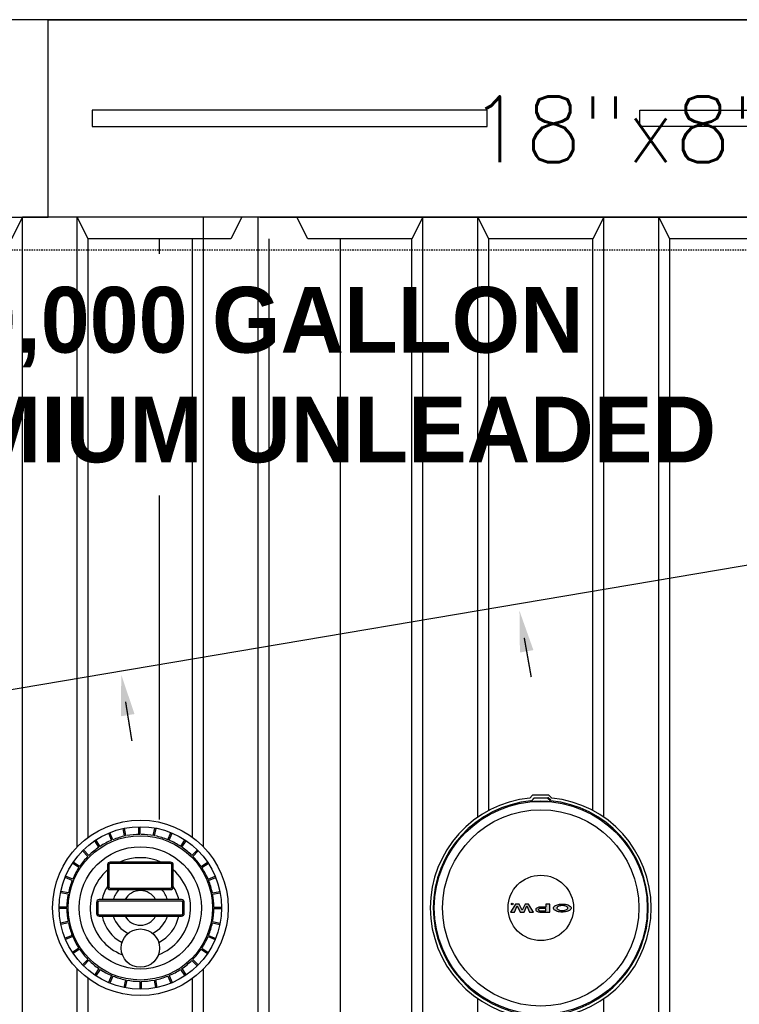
# Model space of a CAD drawing. Extents: x -169 to 6736, y -208 to 3022.
# Tile 463 of 656: x 1782 to 1848, y 1308 to 1398. Entities that reach past the tile are written whole.
import ezdxf
from ezdxf.enums import TextEntityAlignment as Align

# ---------------------------------------------------------------- set-up
doc = ezdxf.new("R2010")
doc.units = 0
doc.header["$MEASUREMENT"] = 0
doc.header["$PDSIZE"] = 1
doc.linetypes.add('HIDDEN3', pattern=[0.1875, 0.125, -0.0625])
doc.linetypes.add('VENT', pattern=[0.04, 0.02, -0.02])
doc.layers.get('DEFPOINTS').update_dxf_attribs({"linetype": 'CONTINUOUS'})
for name, color, linetype in [('DIM', 3, 'CONTINUOUS'), ('FREEZE-LINES', 8, 'CONTINUOUS'), ('PIPING-VENT', 3, 'VENT'), ('TANK-ANCHOR', 4, 'CONTINUOUS'), ('TANK-DESCRIPTION', 3, 'CONTINUOUS'), ('TANK-MANHOLE-COVER-18', 2, 'CONTINUOUS'), ('TANK-MANHOLE-COVER-HATCH-18', 7, 'CONTINUOUS'), ('TANK-MANWAY', 5, 'CONTINUOUS'), ('TANK-SLOPE', 3, 'CONTINUOUS'), ('TANK-UST', 5, 'CONTINUOUS'), ('TANK-UST-RIB', 7, 'CONTINUOUS'), ('TEXT', 3, 'CONTINUOUS')]:
    doc.layers.add(name, color=color, linetype=linetype)
doc.styles.add('BOLD', font='bold', dxfattribs={"height": 7.2})
doc.styles.add('SIMPLEX', font='simplex')
doc.dimstyles.new('DIM64', dxfattribs={"dimscale": 64, "dimtxt": 0.09375, "dimasz": 0.09375, "dimexe": 0.0625, "dimexo": 0.0625, "dimgap": 0.046875, "dimtad": 1, "dimdec": 4, "dimzin": 3, "dimdsep": 46, "dimlunit": 4, "dimtxsty": 'SIMPLEX', "dimcen": 0, "dimclrd": 256, "dimclre": 256, "dimclrt": 256, "dimadec": 0, "dimazin": 0, "dimtfac": 1, "dimtdec": 4, "dimtmove": 0, "dimatfit": 3, "dimfxl": 1, "dimfrac": 2, "dimtolj": 1, "dimtzin": 0, "dimarcsym": 0})

# ---------------------------------------------------------------- blocks, each defined once
blk = doc.blocks.new('*D33')
at = {"layer": 'DEFPOINTS', "color": 0, "transparency": 16777216}
for p in [(1800.266, 1380.018), (2061.773, 1380.018), (2061.773, 1254.018)]:
    blk.add_point(p, dxfattribs=at)
at = {"layer": 'DIM', "lineweight": -2, "transparency": 16777216}
for p, q in [((1804.266, 1380.018), (2065.773, 1380.018)), ((2061.773, 1260.018), (2061.773, 1374.018))]:
    blk.add_line(p, q, dxfattribs=at)
at = {"layer": 'DIM', "transparency": 16777216}
for points in [[(2060.773, 1374.018), (2062.773, 1374.018), (2061.773, 1380.018)], [(2060.773, 1260.018), (2062.773, 1260.018), (2061.773, 1254.018)]]:
    blk.add_solid(points, dxfattribs=at)
at = {"layer": 'DIM', "transparency": 16777216, "insert": (2055.201, 1317.018), "char_height": 6, "attachment_point": 5, "rotation": 90, "style": 'SIMPLEX'}
blk.add_mtext('\\A1;10\'-6"', dxfattribs=at)
blk = doc.blocks.new('*D34')
at = {"layer": 'DEFPOINTS', "color": 0, "transparency": 16777216}
for p in [(1712.359, 1416.018), (1982.372, 1380.018), (2061.773, 1380.018)]:
    blk.add_point(p, dxfattribs=at)
at = {"layer": 'DIM', "lineweight": -2, "transparency": 16777216}
for p, q in [((1716.359, 1416.018), (2065.773, 1416.018)), ((2061.773, 1410.018), (2061.773, 1386.018)), ((1986.372, 1380.018), (2065.773, 1380.018))]:
    blk.add_line(p, q, dxfattribs=at)
at = {"layer": 'DIM', "transparency": 16777216}
for points in [[(2060.773, 1410.018), (2062.773, 1410.018), (2061.773, 1416.018)], [(2060.773, 1386.018), (2062.773, 1386.018), (2061.773, 1380.018)]]:
    blk.add_solid(points, dxfattribs=at)
at = {"layer": 'DIM', "transparency": 16777216, "insert": (2055.201, 1398.018), "char_height": 6, "attachment_point": 5, "rotation": 90, "style": 'SIMPLEX'}
blk.add_mtext('\\A1;3\'-0"', dxfattribs=at)

msp = doc.modelspace()

# ---------------------------------------------------------------- hatches: boundary and pattern name
at = {"layer": 'TANK-MANHOLE-COVER-HATCH-18', "linetype": 'Continuous'}
for points in [[(1828.85532, 1316.63264), (1829.2162, 1316.6327), (1828.74816, 1317.36946), (1828.4408, 1317.3694), (1828.1651, 1316.80952), (1827.8892, 1317.3693), (1827.58184, 1317.36925), (1827.11407, 1316.63232), (1827.47495, 1316.63239), (1827.73144, 1317.19364), (1827.98538, 1316.63248), (1828.34488, 1316.63254), (1828.59863, 1317.1938)], [(1827.34446, 1317.37332, 1), (1827.19352, 1317.37329, 1)]]:
    msp.add_hatch(color=256, dxfattribs=at).paths.add_polyline_path(points)
h = msp.add_hatch(color=256, dxfattribs=at)
h.paths.add_polyline_path([(1829.62783, 1316.66708), (1829.70468, 1316.64788), (1829.78701, 1316.63692), (1829.87208, 1316.63282), (1830.68165, 1316.63296), (1830.68152, 1317.36981), (1830.33711, 1317.36974), (1830.33716, 1317.08571), (1829.872, 1317.08563), (1829.78693, 1317.08149), (1829.7046, 1317.0705), (1829.62776, 1317.05265), (1829.55916, 1317.02657), (1829.50154, 1316.99637), (1829.45626, 1316.96069), (1829.42608, 1316.92089), (1829.40963, 1316.87972), (1829.40963, 1316.83856), (1829.42611, 1316.7974), (1829.4563, 1316.75898), (1829.50159, 1316.72331), (1829.55922, 1316.69176)])
h.paths.add_polyline_path([(1830.33722, 1316.74816), (1829.87206, 1316.74808), (1829.81306, 1316.75219), (1829.75817, 1316.76315), (1829.71151, 1316.78098), (1829.67446, 1316.8043), (1829.6525, 1316.83037), (1829.64427, 1316.85918), (1829.65249, 1316.888), (1829.67444, 1316.91545), (1829.71149, 1316.93878), (1829.75814, 1316.95525), (1829.81302, 1316.96761), (1829.87202, 1316.97037), (1830.33718, 1316.97045)], flags=16)
h = msp.add_hatch(color=256, dxfattribs=at)
h.paths.add_polyline_path([(1831.14952, 1316.80594), (1831.21539, 1316.76479), (1831.29361, 1316.72775), (1831.3828, 1316.69621), (1831.48023, 1316.67016), (1831.58452, 1316.65096), (1831.69292, 1316.63863), (1831.80543, 1316.63317), (1831.91795, 1316.63593), (1832.02772, 1316.64418), (1832.13474, 1316.66067), (1832.23628, 1316.68264), (1832.32958, 1316.71147), (1832.41327, 1316.74579), (1832.48462, 1316.7856), (1832.54499, 1316.82952), (1832.59026, 1316.87618), (1832.61392, 1316.91323), (1832.63141, 1316.95028), (1832.63963, 1317.00242), (1832.63139, 1317.05319), (1832.60805, 1317.10396), (1832.56963, 1317.15197), (1832.53346, 1317.18337), (1832.48454, 1317.21782), (1832.41318, 1317.2576), (1832.32947, 1317.29189), (1832.23616, 1317.32069), (1832.13462, 1317.344), (1832.02759, 1317.35907), (1831.91782, 1317.36866), (1831.8053, 1317.37001), (1831.69279, 1317.3645), (1831.58439, 1317.35213), (1831.48011, 1317.3329), (1831.38269, 1317.30681), (1831.29351, 1317.27524), (1831.2153, 1317.23818), (1831.14945, 1317.197), (1831.09731, 1317.15171), (1831.0589, 1317.10368), (1831.03559, 1317.0529), (1831.02736, 1317.00213), (1831.0356, 1316.94999), (1831.05894, 1316.9006), (1831.09737, 1316.85258)])
h.paths.add_polyline_path([(1831.38551, 1316.91164), (1831.36217, 1316.95554), (1831.35393, 1317.00219), (1831.36216, 1317.04748), (1831.38548, 1317.09139), (1831.42526, 1317.13256), (1831.47877, 1317.16962), (1831.54462, 1317.20119), (1831.62009, 1317.22453), (1831.70241, 1317.24238), (1831.78886, 1317.25063), (1831.87805, 1317.25064), (1831.96449, 1317.24243), (1832.04683, 1317.2246), (1832.1223, 1317.20129), (1832.18817, 1317.16974), (1832.24031, 1317.13271), (1832.28011, 1317.09155), (1832.30482, 1317.04764), (1832.31306, 1317.00236), (1832.30484, 1316.95571), (1832.28015, 1316.9118), (1832.24036, 1316.87063), (1832.18823, 1316.83357), (1832.12237, 1316.80337), (1832.04691, 1316.77866), (1831.96458, 1316.76218), (1831.87814, 1316.75393), (1831.78895, 1316.75391), (1831.7025, 1316.76213), (1831.62017, 1316.77858), (1831.5447, 1316.80327), (1831.47883, 1316.83344), (1831.42531, 1316.87048)], flags=16)

# ---------------------------------------------------------------- linework, layer by layer
at = {"layer": 'FREEZE-LINES', "linetype": 'Continuous'}
msp.add_line((2220, 1398.01839), (1176, 1398.01839), dxfattribs=at)
at = {"layer": 'PIPING-VENT', "ltscale": 3}
msp.add_line((2031.77254, 1398.01839), (1610.87181, 1398.01839), dxfattribs=at)
at = {"layer": 'TANK-ANCHOR'}
for points in [[(1784.97766, 1398.01686), (1610.97766, 1398.01686), (1610.97766, 1380.01686), (1784.97766, 1380.01686)], [(1982.37201, 1380.01686), (1784.97766, 1380.01686), (1784.97766, 1398.01686), (1982.37201, 1398.01686)]]:
    msp.add_lwpolyline(points, close=True, dxfattribs=at)
at = {"layer": 'TANK-ANCHOR', "color": 7}
for points in [[(1824.97766, 1388.26686), (1824.97766, 1389.76686), (1788.97766, 1389.76686), (1788.97766, 1388.26686)], [(1838.89265, 1388.26686), (1838.89265, 1389.76686), (1874.89265, 1389.76686), (1874.89265, 1388.26686)]]:
    msp.add_lwpolyline(points, close=True, dxfattribs=at)
at = {"layer": 'TANK-MANHOLE-COVER-18', "color": 1, "linetype": 'Continuous'}
msp.add_line((1830.52608, 1327.12436), (1830.78546, 1326.8637), dxfattribs=at)
at = {"layer": 'TANK-MANHOLE-COVER-18', "color": 4, "linetype": 'Continuous'}
msp.add_lwpolyline([(1829.16995, 1306.7313), (1830.57915, 1306.73155, 0.19600928), (1830.62284, 1306.74937), (1830.87913, 1307.00009, 0.90467588), (1830.87553, 1327.03706), (1830.61915, 1327.28768, 0.19600928), (1830.57544, 1327.30549), (1829.16625, 1327.30523, 0.19600928), (1829.12256, 1327.28741), (1828.86642, 1327.03685, 0.90481458), (1828.87003, 1306.99957), (1829.12625, 1306.7491, 0.19600928)], format="xyb", close=True, dxfattribs=at)
at = {"layer": 'TANK-MANHOLE-COVER-18', "color": 1, "linetype": 'Continuous'}
for points in [[(1828.9742, 1326.77428, 0.91236254), (1828.97771, 1307.26218), (1829.01393, 1307.33744, 0.04435615), (1830.73492, 1307.33787), (1830.76983, 1307.2625, 0.9123628), (1830.76631, 1326.7746), (1830.73143, 1326.69922, 0.04435615), (1829.01045, 1326.69903)], [(1830.70102, 1326.73079), (1830.72922, 1326.79234), (1830.48767, 1327.03379), (1829.25275, 1327.03357), (1829.01129, 1326.79203), (1829.04074, 1326.7306, -0.04265886)]]:
    msp.add_lwpolyline(points, format="xyb", close=True, dxfattribs=at)
at = {"layer": 'TANK-MANHOLE-COVER-18', "color": 2, "linetype": 'Continuous'}
for radius in [9.70655, 8.9505, 2.98304]:
    msp.add_circle((1829.87201, 1317.01839), radius, dxfattribs=at)
at = {"layer": 'TANK-MANHOLE-COVER-HATCH-18', "linetype": 'Continuous'}
for points in [[(1828.74816, 1317.36946), (1828.4408, 1317.3694), (1828.1651, 1316.80952), (1827.8892, 1317.3693), (1827.58184, 1317.36925), (1827.11407, 1316.63232), (1827.47495, 1316.63239), (1827.73144, 1317.19364), (1827.98538, 1316.63248), (1828.34488, 1316.63254), (1828.59863, 1317.1938), (1828.85532, 1316.63264), (1829.2162, 1316.6327)], [(1829.62783, 1316.66708), (1829.70468, 1316.64788), (1829.78701, 1316.63692), (1829.87208, 1316.63282), (1830.68165, 1316.63296), (1830.68152, 1317.36981), (1830.33711, 1317.36974), (1830.33716, 1317.08571), (1829.872, 1317.08563), (1829.78693, 1317.08149), (1829.7046, 1317.0705), (1829.62776, 1317.05265), (1829.55916, 1317.02657), (1829.50154, 1316.99637), (1829.45626, 1316.96069), (1829.42608, 1316.92089), (1829.40963, 1316.87972), (1829.40963, 1316.83856), (1829.42611, 1316.7974), (1829.4563, 1316.75898), (1829.50159, 1316.72331), (1829.55922, 1316.69176)], [(1831.02736, 1317.00213), (1831.03559, 1317.0529), (1831.0589, 1317.10368), (1831.09731, 1317.15171), (1831.14945, 1317.197), (1831.2153, 1317.23818), (1831.29351, 1317.27524), (1831.38269, 1317.30681), (1831.48011, 1317.3329), (1831.58439, 1317.35213), (1831.69279, 1317.3645), (1831.8053, 1317.37001), (1831.91782, 1317.36866), (1832.02759, 1317.35907), (1832.13462, 1317.344), (1832.23616, 1317.32069), (1832.32947, 1317.29189), (1832.41318, 1317.2576), (1832.48454, 1317.21782), (1832.53346, 1317.18337), (1832.56963, 1317.15197), (1832.60805, 1317.10396), (1832.63139, 1317.05319), (1832.63963, 1317.00242), (1832.63141, 1316.95028), (1832.61392, 1316.91323), (1832.59026, 1316.87618), (1832.54499, 1316.82952), (1832.48462, 1316.7856), (1832.41327, 1316.74579), (1832.32958, 1316.71147), (1832.23628, 1316.68264), (1832.13474, 1316.66067), (1832.02772, 1316.64418), (1831.91795, 1316.63593), (1831.80543, 1316.63317), (1831.69292, 1316.63863), (1831.58452, 1316.65096), (1831.48023, 1316.67016), (1831.3828, 1316.69621), (1831.29361, 1316.72775), (1831.21539, 1316.76479), (1831.14952, 1316.80594), (1831.09737, 1316.85258), (1831.05894, 1316.9006), (1831.0356, 1316.94999)], [(1829.75817, 1316.76315), (1829.81306, 1316.75219), (1829.87206, 1316.74808), (1830.33722, 1316.74816), (1830.33718, 1316.97045), (1829.87202, 1316.97037), (1829.81302, 1316.96761), (1829.75814, 1316.95525), (1829.71149, 1316.93878), (1829.67444, 1316.91545), (1829.65249, 1316.888), (1829.64427, 1316.85918), (1829.6525, 1316.83037), (1829.67446, 1316.8043), (1829.71151, 1316.78098)], [(1831.5447, 1316.80327), (1831.47883, 1316.83344), (1831.42531, 1316.87048), (1831.38551, 1316.91164), (1831.36217, 1316.95554), (1831.35393, 1317.00219), (1831.36216, 1317.04748), (1831.38548, 1317.09139), (1831.42526, 1317.13256), (1831.47877, 1317.16962), (1831.54462, 1317.20119), (1831.62009, 1317.22453), (1831.70241, 1317.24238), (1831.78886, 1317.25063), (1831.87805, 1317.25064), (1831.96449, 1317.24243), (1832.04683, 1317.2246), (1832.1223, 1317.20129), (1832.18817, 1317.16974), (1832.24031, 1317.13271), (1832.28011, 1317.09155), (1832.30482, 1317.04764), (1832.31306, 1317.00236), (1832.30484, 1316.95571), (1832.28015, 1316.9118), (1832.24036, 1316.87063), (1832.18823, 1316.83357), (1832.12237, 1316.80337), (1832.04691, 1316.77866), (1831.96458, 1316.76218), (1831.87814, 1316.75393), (1831.78895, 1316.75391), (1831.7025, 1316.76213), (1831.62017, 1316.77858)]]:
    msp.add_lwpolyline(points, close=True, dxfattribs=at)
msp.add_circle((1827.26899, 1317.37331), 0.07547, dxfattribs=at)
at = {"layer": 'TANK-MANWAY'}
for p, q in [((1790.75102, 1323.18733), (1790.48205, 1323.83701)), ((1790.86651, 1323.23514), (1790.59755, 1323.88482)), ((1791.9282, 1323.58024), (1791.79115, 1324.26991)), ((1792.0508, 1323.6046), (1791.91375, 1324.29427)), ((1793.23463, 1323.72098), (1793.23476, 1324.42413)), ((1793.35963, 1323.72095), (1793.35976, 1324.4241)), ((1794.54341, 1323.60413), (1794.68072, 1324.29375)), ((1794.666, 1323.57972), (1794.80331, 1324.26934)), ((1795.88094, 1323.23419), (1796.15015, 1323.88377)), ((1795.99642, 1323.18633), (1796.26562, 1323.83591)), ((1789.59789, 1322.55736), (1789.20735, 1323.14208)), ((1789.70184, 1322.62678), (1789.3113, 1323.21151)), ((1797.04538, 1322.62539), (1797.43615, 1323.20997)), ((1797.1493, 1322.55593), (1797.54007, 1323.1405)), ((1788.58982, 1321.71453), (1788.09271, 1322.21183)), ((1788.67822, 1321.8029), (1788.18111, 1322.3002)), ((1798.06868, 1321.80112), (1798.56598, 1322.29823)), ((1798.15705, 1321.71271), (1798.65435, 1322.20982)), ((1787.76555, 1320.69123), (1787.18097, 1321.08199)), ((1787.83501, 1320.79515), (1787.25044, 1321.18591)), ((1798.91151, 1320.79305), (1799.49624, 1321.18359)), ((1798.98094, 1320.6891), (1799.56566, 1321.07964)), ((1787.15675, 1319.52679), (1786.50717, 1319.79599)), ((1787.20461, 1319.64226), (1786.55503, 1319.91147)), ((1799.54148, 1319.63992), (1800.19116, 1319.90888)), ((1799.5893, 1319.52443), (1800.23897, 1319.79339)), ((1786.78682, 1318.26595), (1786.09721, 1318.40325)), ((1786.81123, 1318.38854), (1786.12161, 1318.52585)), ((1799.93438, 1318.38605), (1800.62405, 1318.5231)), ((1799.95875, 1318.26345), (1800.64841, 1318.4005)), ((1786.66998, 1316.95716), (1785.96683, 1316.9573)), ((1786.67, 1317.08216), (1785.96685, 1317.0823)), ((1800.07509, 1316.95462), (1800.77824, 1316.95449)), ((1800.07512, 1317.07962), (1800.77827, 1317.07949)), ((1786.78635, 1315.77334), (1786.09668, 1315.63629)), ((1786.81071, 1315.65073), (1786.12104, 1315.51368)), ((1799.93386, 1315.64824), (1800.62348, 1315.51094)), ((1799.95827, 1315.77084), (1800.64789, 1315.63353)), ((1787.1558, 1314.51235), (1786.50612, 1314.24339)), ((1787.20361, 1314.39686), (1786.55393, 1314.1279)), ((1799.54049, 1314.39452), (1800.19006, 1314.12531)), ((1799.58834, 1314.51), (1800.23792, 1314.24079)), ((1787.76416, 1313.34768), (1787.17943, 1312.95714)), ((1787.83358, 1313.24373), (1787.24886, 1312.85319)), ((1798.91008, 1313.24163), (1799.49466, 1312.85087)), ((1798.97955, 1313.34555), (1799.56412, 1312.95479)), ((1788.58804, 1312.32407), (1788.09074, 1311.82696)), ((1788.67641, 1312.23566), (1788.17911, 1311.73855)), ((1798.06687, 1312.23388), (1798.56398, 1311.73659)), ((1798.15527, 1312.32226), (1798.65238, 1311.82496)), ((1789.59579, 1311.48086), (1789.20503, 1310.89628)), ((1789.69971, 1311.41139), (1789.30895, 1310.82682)), ((1797.04326, 1311.41), (1797.4338, 1310.82528)), ((1797.14721, 1311.47943), (1797.53775, 1310.8947)), ((1790.74868, 1310.85045), (1790.47947, 1310.20087)), ((1790.86415, 1310.80259), (1790.59495, 1310.15302)), ((1792.0024, 1310.45708), (1791.86509, 1309.76746)), ((1792.12499, 1310.43267), (1791.98768, 1309.74305)), ((1793.30878, 1310.31585), (1793.30864, 1309.61269)), ((1793.43378, 1310.31582), (1793.43364, 1309.61267)), ((1794.6176, 1310.43219), (1794.75465, 1309.74253)), ((1794.74021, 1310.45656), (1794.87725, 1309.76689)), ((1795.87858, 1310.80164), (1796.14755, 1310.15196)), ((1795.99408, 1310.84946), (1796.26304, 1310.19978))]:
    msp.add_line(p, q, dxfattribs=at)
for points in [[(1790.37291, 1318.93685, 0.41421356), (1790.62286, 1318.68681), (1796.12286, 1318.68576, 0.41421356), (1796.37291, 1318.93572), (1796.37329, 1320.93572, 0.41421356), (1796.12334, 1321.18576), (1790.62334, 1321.18681, 0.41421356), (1790.37329, 1320.93685)], [(1790.49791, 1318.93683, 0.41421356), (1790.62289, 1318.81181), (1796.12289, 1318.81076, 0.41421356), (1796.24791, 1318.93574), (1796.24829, 1320.93574, 0.41421356), (1796.12331, 1321.06076), (1790.62331, 1321.06181, 0.41421356), (1790.49829, 1320.93683)], [(1789.37245, 1316.51915, 0.41421356), (1789.6224, 1316.2691), (1797.1224, 1316.26768, 0.41421356), (1797.37245, 1316.51763), (1797.37264, 1317.51763, 0.41421356), (1797.12269, 1317.76768), (1789.62269, 1317.7691, 0.41421356), (1789.37264, 1317.51915)], [(1789.49745, 1316.51913, 0.41421356), (1789.62243, 1316.3941), (1797.12243, 1316.39268, 0.41421356), (1797.24745, 1316.51766), (1797.24764, 1317.51766, 0.41421356), (1797.12267, 1317.64268), (1789.62267, 1317.6441, 0.41421356), (1789.49764, 1317.51913)]]:
    msp.add_lwpolyline(points, format="xyb", close=True, dxfattribs=at)
for centre, radius in [((1793.37255, 1317.01839), 8.0008), ((1793.37255, 1317.01839), 7.40597), ((1793.37255, 1317.01839), 6.57785), ((1793.37255, 1317.01839), 5.57785), ((1793.37185, 1313.34722), 1.75)]:
    msp.add_circle(centre, radius, dxfattribs=at)
for radius, start, end in [(6.70285, 101.7733956, 111.9548834), (6.70285, 90.5233954, 100.7048833), (6.70285, 79.2733955, 89.454883), (6.70285, 68.0233956, 78.2048832), (6.70285, 113.0233958, 123.2048832), (6.70285, 56.7733956, 66.954883), (6.70285, 124.2733958, 134.4548833), (6.70285, 45.5233958, 55.7048838), (6.70285, 135.5233955, 145.7048833), (4.57785, 65.5565161, 114.4217636), (6.70285, 34.2733956, 44.4548833), (6.70285, 146.7733956, 156.9548832), (4.57785, 130.9337919, 248.9514114), (4.57785, 291.0268673, 49.0444869), (6.70285, 23.0233955, 33.2048832), (6.70285, 158.0233956, 168.2048832), (6.70285, 11.7733956, 21.9548833), (6.70285, 169.2733955, 179.4548832), (3.57785, 146.9704359, 167.8888687), (2.57785, 139.6725754, 163.0748814), (1.57785, 28.3700296, 151.6082493), (2.57785, 16.9033977, 40.3057035), (3.57785, 12.0894103, 33.0078429), (6.70285, 0.5233957, 10.7048833), (6.70285, 180.5233957, 190.7048833), (6.70285, 349.2733955, 359.4548832), (6.70285, 191.7733956, 201.9548833), (3.57785, 192.0894103, 242.0875841), (2.57785, 196.9033977, 244.3256482), (1.57785, 208.3700296, 331.6082493), (2.57785, 295.6526311, 343.0748814), (3.57785, 297.8906944, 347.8888687), (6.70285, 338.0233956, 348.2048832), (6.70285, 203.0233955, 213.2048832), (6.70285, 326.7733956, 336.9548832), (6.70285, 214.2733956, 224.4548833), (6.70285, 315.5233955, 325.7048833), (6.70285, 225.5233958, 235.7048838), (6.70285, 304.2733958, 314.4548833), (6.70285, 236.7733956, 246.954883), (6.70285, 293.0233958, 303.2048832), (6.70285, 248.0233956, 258.2048832), (6.70285, 259.2733955, 269.454883), (6.70285, 270.5233954, 280.7048833), (6.70285, 281.7733956, 291.9548834)]:
    msp.add_arc((1793.37255, 1317.01839), radius, start, end, dxfattribs=at)
at = {"layer": 'TANK-SLOPE'}
msp.add_line((1868.62201, 1351.6194), (1757.39739, 1332.81725), dxfattribs=at)
at = {"layer": 'TANK-SLOPE', "const_width": 0.125}
for points in [[(1828.36567, 1341.64681), (1829.00181, 1338.06203)], [(1792.02315, 1335.82852), (1792.59934, 1332.23361)]]:
    msp.add_lwpolyline(points, dxfattribs=at)
at = {"layer": 'TANK-SLOPE'}
for points in [[(1827.96869, 1340.30684), (1827.92886, 1344.10835), (1829.19946, 1340.52524)], [(1791.60385, 1334.49536), (1791.6275, 1338.29701), (1792.8381, 1334.69318)]]:
    msp.add_solid(points, dxfattribs=at)
at = {"layer": 'TANK-UST'}
msp.add_lwpolyline([(1851.12181, 1378.01839), (1841.62181, 1378.01839), (1840.62181, 1380.01839), (1835.62181, 1380.01839), (1834.62181, 1378.01839), (1825.12181, 1378.01839), (1824.12181, 1380.01839), (1819.12181, 1380.01839), (1818.12181, 1378.01839), (1808.62181, 1378.01839), (1807.62181, 1380.01839), (1802.62181, 1380.01839), (1801.62181, 1378.01839), (1788.62181, 1378.01839), (1787.62181, 1380.01839), (1782.62181, 1380.01839), (1781.62181, 1378.01839)], dxfattribs=at)
at = {"layer": 'TANK-UST', "color": 2, "linetype": 'HIDDEN3'}
msp.add_lwpolyline([(1488.37181, 1257.01839), (1483.85926, 1257.01839, -0.9539575), (1483.85926, 1377.01839), (1488.37181, 1377.01839), (1583.62201, 1377.01839), (1682.64136, 1377.01839), (1907.64136, 1377.01839), (1912.13456, 1377.01839, -0.9539575), (1912.13456, 1257.01839), (1907.64136, 1257.01839), (1682.64136, 1257.01839), (1583.62201, 1257.01839)], format="xyb", close=True, dxfattribs=at)
at = {"layer": 'TANK-UST-RIB'}
for p, q in [((1795.12181, 1325.0831), (1795.12181, 1378.01839)), ((1782.62201, 1254.01839), (1782.62201, 1317.01762)), ((1804.12201, 1254.01839), (1804.12201, 1317.01762)), ((1805.12201, 1256.01839), (1805.12201, 1317.01762)), ((1787.62201, 1254.01839), (1787.62201, 1311.45565)), ((1799.12201, 1254.01839), (1799.12201, 1311.45455)), ((1788.62201, 1256.01839), (1788.62201, 1310.5806)), ((1798.12201, 1256.01839), (1798.12201, 1310.57981)), ((1824.12201, 1254.01839), (1824.12201, 1308.75291)), ((1835.62201, 1254.01839), (1835.62201, 1308.75291))]:
    msp.add_line(p, q, dxfattribs=at)

# ---------------------------------------------------------------- texts
at = {"layer": 'TEXT', "style": 'SIMPLEX'}
msp.add_text('18"x8"x16\'-5" DEADMAN', height=6, dxfattribs=at).set_placement((1874.34713, 1388.01686), align=Align.MIDDLE)

# ---------------------------------------------------------------- dimensions: what is measured, and where the dimension line sits
at = {"layer": 'DIM'}
dim = msp.add_linear_dim(base=(2061.77254, 1380.01839), p1=(1712.35864, 1416.01839), p2=(1982.37201, 1380.01839), angle=270, dimstyle='DIM64', override={"dimtmove": 1}, dxfattribs=at)
dim.commit()
dim.dimension.update_dxf_attribs({"geometry": '*D34', "text_midpoint": (2055.20111, 1398.01839)})
dim = msp.add_linear_dim(base=(2061.77254, 1380.01839), p1=(2061.77254, 1254.01839), p2=(1800.26617, 1380.01839), angle=90, dimstyle='DIM64', dxfattribs=at)
dim.commit()
dim.dimension.update_dxf_attribs({"geometry": '*D33', "text_midpoint": (2055.20111, 1317.01839)})

# ---------------------------------------------------------------- next in the draw order: texts
at = {"layer": 'TANK-DESCRIPTION', "insert": (1761.15753, 1357.5654), "char_height": 6, "width": 83.2944953, "attachment_point": 7, "style": 'BOLD', "bg_fill": 3, "box_fill_scale": 1.5, "bg_fill_color": 256, "bg_fill_transparency": 0}
msp.add_mtext('\\pi9.74825; 10,000 GALLON \\P\\pi5.68434E-014;PREMIUM UNLEADED', dxfattribs=at)

# ---------------------------------------------------------------- next in the draw order: linework, layer by layer
at = {"layer": 'TANK-UST-RIB'}
for p, q in [((1782.62201, 1317.01762), (1782.62201, 1380.01839)), ((1787.62201, 1322.58113), (1787.62201, 1380.01839)), ((1799.12201, 1322.58224), (1799.12201, 1380.01839)), ((1804.12201, 1317.01762), (1804.12201, 1380.01839)), ((1819.12201, 1254.01839), (1819.12201, 1380.01839)), ((1824.12201, 1325.28388), (1824.12201, 1380.01839)), ((1835.62201, 1325.28388), (1835.62201, 1380.01839)), ((1840.62201, 1254.01839), (1840.62201, 1380.01839)), ((1788.62201, 1323.45618), (1788.62201, 1378.01839)), ((1798.12201, 1323.45697), (1798.12201, 1378.01839)), ((1805.12201, 1317.01762), (1805.12201, 1378.01839)), ((1811.62201, 1256.01839), (1811.62201, 1378.01839)), ((1818.12201, 1256.01839), (1818.12201, 1378.01839)), ((1825.12201, 1325.89635), (1825.12201, 1378.01839)), ((1834.62201, 1325.89635), (1834.62201, 1378.01839)), ((1841.62201, 1256.01839), (1841.62201, 1378.01839))]:
    msp.add_line(p, q, dxfattribs=at)

doc.saveas('drawing.dxf')
